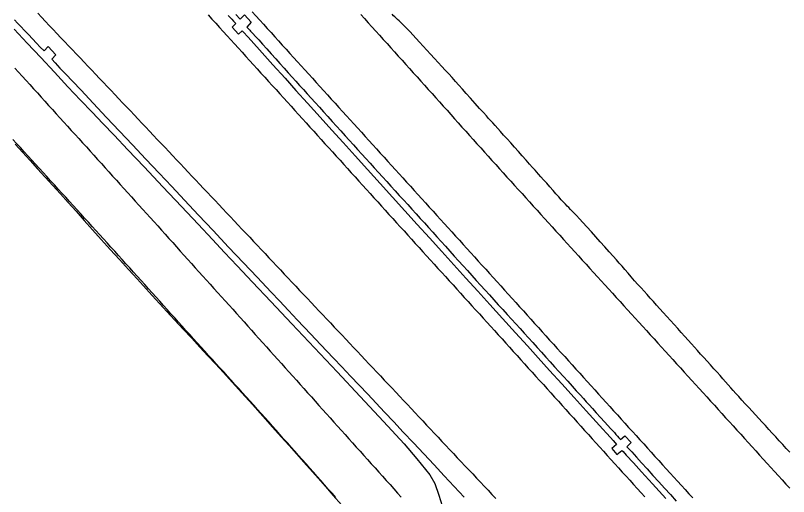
# Model space of a CAD drawing. Extents: x 1948091 to 1975253, y 787267 to 823306.
# Drawn here: x 1958219.6 to 1958564, y 811002.9 to 811217.4 of the extents above; entities that cross this region are included whole.
import ezdxf

# ---------------------------------------------------------------- set-up
doc = ezdxf.new("R2010")
doc.units = 0
doc.layers.add('RD_EX_Pavement_Markings', color=7, linetype='Continuous')
doc.layers.add('RD_EX_Road', color=7, linetype='Continuous')

msp = doc.modelspace()

# ---------------------------------------------------------------- linework, layer by layer
at = {"layer": 'RD_EX_Pavement_Markings'}
for points in [[(1958229.5, 811218.36), (1958231.21, 811216.54), (1958232.92, 811214.72), (1958234.64, 811212.9), (1958236.35, 811211.08), (1958238.06, 811209.26), (1958239.8, 811207.46), (1958241.53, 811205.66), (1958243.25, 811203.85), (1958244.97, 811202.03), (1958246.7, 811200.22), (1958248.42, 811198.41), (1958250.14, 811196.59), (1958251.86, 811194.78), (1958253.58, 811192.97), (1958255.3, 811191.16), (1958257.02, 811189.34), (1958258.74, 811187.53), (1958260.46, 811185.72), (1958262.19, 811183.91), (1958263.9, 811182.09), (1958265.62, 811180.27), (1958267.34, 811178.46), (1958269.05, 811176.64), (1958270.77, 811174.82), (1958272.49, 811173.01), (1958274.2, 811171.19), (1958275.92, 811169.37), (1958277.64, 811167.56), (1958279.35, 811165.74), (1958281.07, 811163.92), (1958282.78, 811162.11), (1958284.5, 811160.29), (1958286.22, 811158.47), (1958287.93, 811156.66), (1958289.65, 811154.84), (1958291.36, 811153.02), (1958293.08, 811151.2), (1958294.79, 811149.38), (1958296.51, 811147.57), (1958298.22, 811145.75), (1958299.94, 811143.93), (1958301.65, 811142.11), (1958303.37, 811140.29), (1958305.08, 811138.48), (1958306.8, 811136.66), (1958308.51, 811134.84), (1958310.23, 811133.02), (1958311.94, 811131.2), (1958313.66, 811129.39), (1958315.37, 811127.57), (1958317.08, 811125.75), (1958318.79, 811123.93), (1958320.51, 811122.11), (1958322.22, 811120.29), (1958323.93, 811118.46), (1958325.64, 811116.64), (1958327.35, 811114.82), (1958329.07, 811113), (1958330.78, 811111.18), (1958332.49, 811109.36), (1958334.2, 811107.54), (1958335.91, 811105.72), (1958337.63, 811103.9), (1958339.34, 811102.08), (1958341.05, 811100.26), (1958342.77, 811098.45), (1958344.48, 811096.63), (1958346.2, 811094.81), (1958347.91, 811092.99), (1958349.63, 811091.18), (1958351.34, 811089.36), (1958353.06, 811087.54), (1958354.77, 811085.72), (1958356.49, 811083.91), (1958358.2, 811082.09), (1958359.92, 811080.27), (1958361.63, 811078.46), (1958363.34, 811076.64), (1958365.06, 811074.82), (1958366.77, 811073), (1958368.49, 811071.19), (1958370.2, 811069.37), (1958371.92, 811067.55), (1958373.63, 811065.73), (1958375.34, 811063.91), (1958377.06, 811062.09), (1958378.77, 811060.27), (1958380.48, 811058.45), (1958382.2, 811056.64), (1958383.91, 811054.82), (1958385.63, 811053), (1958387.34, 811051.18), (1958389.05, 811049.36), (1958390.76, 811047.53), (1958392.47, 811045.71), (1958394.18, 811043.89), (1958395.89, 811042.07), (1958397.6, 811040.25), (1958399.31, 811038.43), (1958401.02, 811036.6), (1958402.73, 811034.78), (1958404.44, 811032.96), (1958406.15, 811031.14), (1958407.86, 811029.32), (1958409.57, 811027.5), (1958411.28, 811025.68), (1958412.99, 811023.85), (1958414.7, 811022.03), (1958416.41, 811020.21), (1958418.12, 811018.39), (1958419.83, 811016.57), (1958421.55, 811014.75), (1958423.27, 811012.94), (1958424.98, 811011.12), (1958426.7, 811009.3), (1958428.41, 811007.49), (1958430.13, 811005.67), (1958431.84, 811003.85), (1958433.56, 811002.04)], [(1958305.44, 811217.6), (1958307.12, 811215.75), (1958308.8, 811213.9), (1958310.48, 811212.05), (1958312.16, 811210.2), (1958313.84, 811208.35), (1958315.52, 811206.5), (1958317.2, 811204.65), (1958318.88, 811202.8), (1958320.56, 811200.95), (1958322.24, 811199.09), (1958323.92, 811197.24), (1958325.6, 811195.39), (1958327.27, 811193.54), (1958328.95, 811191.69), (1958330.63, 811189.84), (1958332.31, 811187.99), (1958333.99, 811186.14), (1958335.67, 811184.29), (1958337.35, 811182.44), (1958339.03, 811180.59), (1958340.71, 811178.74), (1958342.39, 811176.88), (1958344.06, 811175.03), (1958345.74, 811173.18), (1958347.42, 811171.32), (1958349.09, 811169.47), (1958350.77, 811167.62), (1958352.45, 811165.76), (1958354.12, 811163.91), (1958355.8, 811162.06), (1958357.48, 811160.2), (1958359.15, 811158.35), (1958360.83, 811156.5), (1958362.51, 811154.64), (1958364.18, 811152.79), (1958365.86, 811150.94), (1958367.54, 811149.09), (1958369.21, 811147.23), (1958370.89, 811145.38), (1958372.56, 811143.53), (1958374.24, 811141.67), (1958375.92, 811139.82), (1958377.59, 811137.97), (1958379.27, 811136.11), (1958380.95, 811134.26), (1958382.62, 811132.41), (1958384.3, 811130.55), (1958385.97, 811128.7), (1958387.65, 811126.85), (1958389.33, 811124.99), (1958391, 811123.14), (1958392.68, 811121.29), (1958394.36, 811119.44), (1958396.03, 811117.58), (1958397.71, 811115.73), (1958399.39, 811113.88), (1958401.07, 811112.03), (1958402.75, 811110.18), (1958404.43, 811108.33), (1958406.11, 811106.48), (1958407.79, 811104.63), (1958409.47, 811102.78), (1958411.15, 811100.93), (1958412.83, 811099.08), (1958414.51, 811097.23), (1958416.19, 811095.38), (1958417.87, 811093.53), (1958419.55, 811091.68), (1958421.23, 811089.83), (1958422.91, 811087.98), (1958424.59, 811086.13), (1958426.27, 811084.28), (1958427.95, 811082.43), (1958429.63, 811080.58), (1958431.31, 811078.73), (1958432.99, 811076.88), (1958434.66, 811075.03), (1958436.34, 811073.18), (1958438.01, 811071.32), (1958439.69, 811069.47), (1958441.36, 811067.61), (1958443.03, 811065.76), (1958444.71, 811063.9), (1958446.38, 811062.05), (1958448.06, 811060.19), (1958449.73, 811058.34), (1958451.4, 811056.48), (1958453.08, 811054.63), (1958454.75, 811052.77), (1958456.42, 811050.92), (1958458.1, 811049.06), (1958459.77, 811047.21), (1958461.45, 811045.35), (1958463.12, 811043.5), (1958464.79, 811041.64), (1958466.47, 811039.79), (1958468.14, 811037.93), (1958469.82, 811036.08), (1958471.49, 811034.22), (1958473.16, 811032.37), (1958474.84, 811030.51), (1958476.51, 811028.66), (1958478.19, 811026.81), (1958479.86, 811024.95), (1958481.53, 811023.1), (1958483.21, 811021.24), (1958484.88, 811019.39), (1958486.56, 811017.54), (1958488.23, 811015.68), (1958489.91, 811013.83), (1958491.58, 811011.97), (1958493.26, 811010.12), (1958494.93, 811008.27), (1958496.61, 811006.41), (1958498.28, 811004.56), (1958499.96, 811002.7)], [(1958325.06, 811219), (1958326.74, 811217.15), (1958328.41, 811215.29), (1958330.09, 811213.44), (1958331.76, 811211.58), (1958333.44, 811209.73), (1958335.12, 811207.87), (1958336.79, 811206.02), (1958338.47, 811204.17), (1958340.15, 811202.32), (1958341.83, 811200.47), (1958343.51, 811198.61), (1958345.18, 811196.76), (1958346.86, 811194.91), (1958348.54, 811193.06), (1958350.22, 811191.21), (1958351.9, 811189.36), (1958353.58, 811187.5), (1958355.25, 811185.65), (1958356.93, 811183.8), (1958358.61, 811181.95), (1958360.29, 811180.1), (1958361.97, 811178.25), (1958363.64, 811176.39), (1958365.32, 811174.54), (1958367, 811172.69), (1958368.68, 811170.84), (1958370.36, 811168.99), (1958372.04, 811167.14), (1958373.71, 811165.28), (1958375.39, 811163.43), (1958377.07, 811161.58), (1958378.75, 811159.73), (1958380.43, 811157.88), (1958382.1, 811156.03), (1958383.78, 811154.17), (1958385.46, 811152.32), (1958387.14, 811150.47), (1958388.82, 811148.62), (1958390.5, 811146.77), (1958392.17, 811144.92), (1958393.85, 811143.07), (1958395.53, 811141.21), (1958397.21, 811139.36), (1958398.89, 811137.51), (1958400.57, 811135.66), (1958402.24, 811133.81), (1958403.92, 811131.96), (1958405.6, 811130.11), (1958407.28, 811128.26), (1958408.96, 811126.4), (1958410.63, 811124.55), (1958412.31, 811122.7), (1958413.99, 811120.85), (1958415.67, 811119), (1958417.35, 811117.15), (1958419.03, 811115.3), (1958420.7, 811113.45), (1958422.38, 811111.59), (1958424.06, 811109.74), (1958425.74, 811107.89), (1958427.42, 811106.04), (1958429.09, 811104.19), (1958430.77, 811102.33), (1958432.44, 811100.48), (1958434.12, 811098.63), (1958435.79, 811096.77), (1958437.47, 811094.92), (1958439.14, 811093.06), (1958440.82, 811091.21), (1958442.49, 811089.36), (1958444.17, 811087.5), (1958445.84, 811085.65), (1958447.52, 811083.79), (1958449.19, 811081.94), (1958450.87, 811080.09), (1958452.54, 811078.23), (1958454.22, 811076.38), (1958455.9, 811074.52), (1958457.57, 811072.67), (1958459.25, 811070.82), (1958460.92, 811068.96), (1958462.6, 811067.11), (1958464.27, 811065.26), (1958465.95, 811063.4), (1958467.62, 811061.55), (1958469.3, 811059.69), (1958470.97, 811057.84), (1958472.65, 811055.99), (1958474.32, 811054.13), (1958476, 811052.28), (1958477.67, 811050.42), (1958479.35, 811048.57), (1958481.02, 811046.72), (1958482.7, 811044.86), (1958484.37, 811043.01), (1958486.05, 811041.16), (1958487.72, 811039.3), (1958489.4, 811037.45), (1958491.07, 811035.59), (1958492.75, 811033.74), (1958494.42, 811031.89), (1958496.1, 811030.03), (1958497.78, 811028.18), (1958499.46, 811026.33), (1958501.14, 811024.48), (1958502.82, 811022.63), (1958504.49, 811020.78), (1958506.17, 811018.93), (1958507.85, 811017.08), (1958509.53, 811015.23), (1958511.21, 811013.38), (1958512.89, 811011.53), (1958514.57, 811009.69), (1958516.25, 811007.84), (1958517.93, 811005.99), (1958519.61, 811004.14), (1958521.29, 811002.29)], [(1958373.39, 811217.8), (1958375.07, 811215.95), (1958376.74, 811214.1), (1958378.42, 811212.24), (1958380.09, 811210.39), (1958381.76, 811208.53), (1958383.44, 811206.67), (1958385.11, 811204.82), (1958386.78, 811202.96), (1958388.45, 811201.1), (1958390.13, 811199.24), (1958391.8, 811197.39), (1958393.47, 811195.53), (1958395.14, 811193.67), (1958396.82, 811191.82), (1958398.49, 811189.96), (1958400.16, 811188.1), (1958401.83, 811186.24), (1958403.49, 811184.38), (1958405.16, 811182.52), (1958406.83, 811180.66), (1958408.5, 811178.8), (1958410.17, 811176.94), (1958411.84, 811175.08), (1958413.51, 811173.22), (1958415.18, 811171.36), (1958416.84, 811169.5), (1958418.51, 811167.64), (1958420.18, 811165.78), (1958421.85, 811163.92), (1958423.52, 811162.06), (1958425.19, 811160.2), (1958426.86, 811158.34), (1958428.52, 811156.48), (1958430.19, 811154.62), (1958431.86, 811152.76), (1958433.54, 811150.91), (1958435.21, 811149.05), (1958436.89, 811147.2), (1958438.56, 811145.34), (1958440.24, 811143.49), (1958441.91, 811141.63), (1958443.59, 811139.78), (1958445.26, 811137.93), (1958446.94, 811136.07), (1958448.61, 811134.22), (1958450.29, 811132.37), (1958451.97, 811130.51), (1958453.64, 811128.66), (1958455.32, 811126.81), (1958457, 811124.96), (1958458.68, 811123.11), (1958460.35, 811121.25), (1958462.03, 811119.4), (1958463.71, 811117.55), (1958465.39, 811115.7), (1958467.06, 811113.85), (1958468.74, 811112), (1958470.42, 811110.15), (1958472.11, 811108.3), (1958473.79, 811106.45), (1958475.47, 811104.6), (1958477.15, 811102.76), (1958478.83, 811100.91), (1958480.51, 811099.06), (1958482.2, 811097.21), (1958483.88, 811095.36), (1958485.56, 811093.51), (1958487.24, 811091.67), (1958488.92, 811089.82), (1958490.6, 811087.97), (1958492.28, 811086.12), (1958493.97, 811084.27), (1958495.65, 811082.43), (1958497.33, 811080.58), (1958499.01, 811078.73), (1958500.69, 811076.88), (1958502.37, 811075.03), (1958504.05, 811073.19), (1958505.73, 811071.34), (1958507.41, 811069.49), (1958509.09, 811067.64), (1958510.77, 811065.79), (1958512.45, 811063.94), (1958514.13, 811062.09), (1958515.81, 811060.24), (1958517.49, 811058.39), (1958519.17, 811056.54), (1958520.85, 811054.69), (1958522.53, 811052.84), (1958524.21, 811050.99), (1958525.89, 811049.14), (1958527.57, 811047.29), (1958529.25, 811045.44), (1958530.93, 811043.59), (1958532.6, 811041.74), (1958534.28, 811039.89), (1958535.96, 811038.04), (1958537.64, 811036.19), (1958539.32, 811034.34), (1958541, 811032.49), (1958542.68, 811030.64), (1958544.36, 811028.78), (1958546.03, 811026.93), (1958547.71, 811025.08), (1958549.39, 811023.23), (1958551.07, 811021.38), (1958552.75, 811019.53), (1958554.43, 811017.68), (1958556.1, 811015.83), (1958557.78, 811013.98), (1958559.46, 811012.13), (1958561.14, 811010.28), (1958562.82, 811008.43), (1958564.5, 811006.57)], [(1958219.29, 811193.94), (1958220.97, 811192.09), (1958222.65, 811190.24), (1958224.33, 811188.39), (1958226.01, 811186.54), (1958227.68, 811184.68), (1958229.35, 811182.83), (1958231.03, 811180.97), (1958232.7, 811179.12), (1958234.38, 811177.26), (1958236.05, 811175.41), (1958237.73, 811173.55), (1958239.41, 811171.7), (1958241.09, 811169.85), (1958242.77, 811168), (1958244.45, 811166.15), (1958246.13, 811164.3), (1958247.81, 811162.45), (1958249.49, 811160.6), (1958251.17, 811158.75), (1958252.85, 811156.9), (1958254.53, 811155.06), (1958256.21, 811153.21), (1958257.88, 811151.35), (1958259.55, 811149.49), (1958261.22, 811147.63), (1958262.89, 811145.78), (1958264.57, 811143.92), (1958266.24, 811142.06), (1958267.91, 811140.2), (1958269.58, 811138.35), (1958271.26, 811136.49), (1958272.93, 811134.64), (1958274.61, 811132.79), (1958276.28, 811130.93), (1958277.96, 811129.08), (1958279.63, 811127.23), (1958281.31, 811125.37), (1958282.98, 811123.52), (1958284.66, 811121.67), (1958286.33, 811119.8), (1958287.99, 811117.94), (1958289.66, 811116.08), (1958291.32, 811114.21), (1958292.98, 811112.35), (1958294.65, 811110.49), (1958296.32, 811108.63), (1958297.99, 811106.77), (1958299.67, 811104.92), (1958301.34, 811103.06), (1958303.01, 811101.21), (1958304.69, 811099.35), (1958306.36, 811097.5), (1958308.03, 811095.64), (1958309.71, 811093.78), (1958311.38, 811091.93), (1958313.05, 811090.07), (1958314.73, 811088.21), (1958316.4, 811086.36), (1958318.07, 811084.5), (1958319.74, 811082.64), (1958321.41, 811080.78), (1958323.08, 811078.92), (1958324.74, 811077.06), (1958326.41, 811075.2), (1958328.08, 811073.34), (1958329.75, 811071.48), (1958331.42, 811069.62), (1958333.09, 811067.76), (1958334.75, 811065.89), (1958336.42, 811064.03), (1958338.09, 811062.17), (1958339.75, 811060.3), (1958341.42, 811058.44), (1958343.09, 811056.58), (1958344.75, 811054.71), (1958346.42, 811052.85), (1958348.09, 811050.99), (1958349.76, 811049.13), (1958351.43, 811047.27), (1958353.1, 811045.41), (1958354.77, 811043.55), (1958356.44, 811041.69), (1958358.1, 811039.83), (1958359.77, 811037.97), (1958361.44, 811036.11), (1958363.1, 811034.24), (1958364.77, 811032.38), (1958366.44, 811030.52), (1958368.1, 811028.66), (1958369.77, 811026.79), (1958371.44, 811024.93), (1958373.11, 811023.08), (1958374.78, 811021.22), (1958376.45, 811019.36), (1958378.12, 811017.5), (1958379.79, 811015.64), (1958381.46, 811013.78), (1958383.13, 811011.92), (1958384.8, 811010.06), (1958386.47, 811008.19), (1958388.13, 811006.33), (1958389.79, 811004.46), (1958391.45, 811002.6)], [(1958362.28, 811002.5), (1958360.62, 811004.37), (1958358.97, 811006.25), (1958357.32, 811008.12), (1958355.66, 811009.99), (1958354.01, 811011.86), (1958352.35, 811013.74), (1958350.7, 811015.61), (1958349.04, 811017.48), (1958347.38, 811019.35), (1958345.72, 811021.22), (1958344.06, 811023.09), (1958342.4, 811024.95), (1958340.74, 811026.82), (1958339.07, 811028.69), (1958337.41, 811030.55), (1958335.75, 811032.42), (1958334.08, 811034.28), (1958332.42, 811036.15), (1958330.76, 811038.02), (1958329.09, 811039.88), (1958327.43, 811041.75), (1958325.77, 811043.61), (1958324.1, 811045.48), (1958322.44, 811047.34), (1958320.76, 811049.19), (1958319.08, 811051.04), (1958317.39, 811052.89), (1958315.71, 811054.74), (1958314.03, 811056.59), (1958312.35, 811058.43), (1958310.66, 811060.28), (1958308.98, 811062.13), (1958307.3, 811063.98), (1958305.62, 811065.82), (1958303.93, 811067.67), (1958302.25, 811069.52), (1958300.57, 811071.37), (1958298.89, 811073.22), (1958297.2, 811075.06), (1958295.54, 811076.93), (1958293.87, 811078.79), (1958292.21, 811080.65), (1958290.54, 811082.51), (1958288.88, 811084.38), (1958287.21, 811086.24), (1958285.54, 811088.1), (1958283.88, 811089.97), (1958282.21, 811091.83), (1958280.55, 811093.69), (1958278.87, 811095.55), (1958277.2, 811097.4), (1958275.53, 811099.26), (1958273.85, 811101.11), (1958272.18, 811102.97), (1958270.51, 811104.82), (1958268.83, 811106.68), (1958267.16, 811108.54), (1958265.48, 811110.39), (1958263.81, 811112.25), (1958262.13, 811114.1), (1958260.46, 811115.95), (1958258.78, 811117.8), (1958257.1, 811119.65), (1958255.42, 811121.5), (1958253.74, 811123.35), (1958252.06, 811125.2), (1958250.38, 811127.05), (1958248.7, 811128.9), (1958247.02, 811130.75), (1958245.35, 811132.6), (1958243.67, 811134.45), (1958241.99, 811136.3), (1958240.31, 811138.15), (1958238.62, 811140), (1958236.94, 811141.84), (1958235.25, 811143.69), (1958233.57, 811145.53), (1958231.88, 811147.38), (1958230.2, 811149.22), (1958228.51, 811151.07), (1958226.83, 811152.91), (1958225.14, 811154.76), (1958223.46, 811156.6), (1958221.77, 811158.45), (1958220.09, 811160.3), (1958218.4, 811162.14)]]:
    msp.add_lwpolyline(points, dxfattribs=at)
at = {"layer": 'RD_EX_Road'}
for points in [[(1958314.33, 811217.43), (1958315.94, 811215.67), (1958316.73, 811214.82), (1958317.71, 811213.73), (1958316.07, 811212.2), (1958318.9, 811209), (1958320.55, 811210.55), (1958321.01, 811210.03), (1958323.19, 811207.65), (1958328.31, 811202.01), (1958334.24, 811195.43), (1958339.68, 811189.39), (1958344.56, 811183.99), (1958349.76, 811178.24), (1958355.32, 811172.08), (1958360.6, 811166.22), (1958365.6, 811160.67), (1958370.88, 811154.82), (1958376.49, 811148.63), (1958382.08, 811142.47), (1958387.59, 811136.39), (1958393.09, 811130.32), (1958398.6, 811124.25), (1958404.1, 811118.19), (1958409.57, 811112.14), (1958414.95, 811106.17), (1958420.23, 811100.3), (1958425.53, 811094.43), (1958430.88, 811088.52), (1958436.52, 811082.32), (1958442.37, 811075.91), (1958447.69, 811070.06), (1958452.5, 811064.75), (1958457.55, 811059.15), (1958462.94, 811053.15), (1958468.42, 811047.07), (1958473.8, 811041.12), (1958478.22, 811036.25), (1958481.3, 811032.86), (1958482.82, 811031.19), (1958484.64, 811029.16), (1958485.82, 811027.83), (1958486.74, 811026.81), (1958487.36, 811026.14), (1958485.23, 811024.29), (1958487.53, 811021.68), (1958489.79, 811023.48), (1958490.29, 811022.93), (1958491.72, 811021.36), (1958494.87, 811017.88), (1958498.52, 811013.85), (1958503.35, 811008.51), (1958509.27, 811001.96)], [(1958317.71, 811217.8), (1958319.63, 811215.73), (1958321.56, 811217.65), (1958324.54, 811214.35), (1958322.68, 811212.22), (1958323.01, 811211.86), (1958323.56, 811211.27), (1958323.95, 811210.84), (1958324.32, 811210.44), (1958325.3, 811209.37), (1958326.51, 811208.04), (1958327.95, 811206.45), (1958329.63, 811204.58), (1958331.55, 811202.45), (1958333.56, 811200.21), (1958335.52, 811198.04), (1958337.43, 811195.92), (1958339.29, 811193.86), (1958341.1, 811191.86), (1958342.85, 811189.92), (1958344.55, 811188.03), (1958346.2, 811186.21), (1958347.85, 811184.38), (1958349.56, 811182.5), (1958351.32, 811180.55), (1958353.14, 811178.54), (1958355, 811176.48), (1958356.88, 811174.4), (1958358.79, 811172.28), (1958360.73, 811170.13), (1958362.66, 811167.98), (1958364.57, 811165.87), (1958366.45, 811163.78), (1958368.31, 811161.72), (1958370.15, 811159.68), (1958372, 811157.64), (1958373.86, 811155.59), (1958375.72, 811153.55), (1958377.58, 811151.5), (1958379.43, 811149.45), (1958381.29, 811147.41), (1958383.14, 811145.36), (1958384.99, 811143.32), (1958386.85, 811141.27), (1958388.71, 811139.22), (1958390.59, 811137.17), (1958392.46, 811135.12), (1958394.33, 811133.07), (1958396.19, 811131.01), (1958398.05, 811128.96), (1958399.91, 811126.91), (1958401.77, 811124.86), (1958403.63, 811122.81), (1958405.48, 811120.76), (1958407.35, 811118.69), (1958409.25, 811116.59), (1958411.17, 811114.46), (1958413.12, 811112.3), (1958415.07, 811110.13), (1958417.03, 811107.96), (1958418.99, 811105.79), (1958420.94, 811103.62), (1958422.9, 811101.45), (1958424.85, 811099.28), (1958426.81, 811097.11), (1958428.78, 811094.94), (1958430.74, 811092.77), (1958432.71, 811090.6), (1958434.69, 811088.43), (1958436.67, 811086.25), (1958438.64, 811084.1), (1958440.58, 811081.97), (1958442.48, 811079.88), (1958444.36, 811077.82), (1958446.23, 811075.76), (1958448.13, 811073.67), (1958450.05, 811071.55), (1958452, 811069.4), (1958453.96, 811067.23), (1958455.91, 811065.07), (1958457.85, 811062.9), (1958459.79, 811060.74), (1958461.72, 811058.58), (1958463.66, 811056.42), (1958465.61, 811054.26), (1958467.56, 811052.1), (1958469.42, 811050.04), (1958471.1, 811048.2), (1958472.59, 811046.56), (1958473.89, 811045.14), (1958475.19, 811043.71), (1958476.68, 811042.08), (1958478.35, 811040.24), (1958480.22, 811038.19), (1958482.02, 811036.2), (1958483.53, 811034.54), (1958484.74, 811033.21), (1958485.64, 811032.21), (1958486.38, 811031.39), (1958487.1, 811030.59), (1958487.78, 811029.83), (1958488.44, 811029.09), (1958489.09, 811028.36), (1958491.07, 811029.96), (1958493.92, 811026.91), (1958492, 811025.12), (1958492.3, 811024.78), (1958493.29, 811023.69), (1958494.15, 811022.75), (1958496.21, 811020.48), (1958498.49, 811017.96), (1958500.97, 811015.21), (1958503.56, 811012.34), (1958506.15, 811009.47), (1958508.74, 811006.6), (1958511.34, 811003.73), (1958513.93, 811000.86)], [(1958564.5, 811022.61), (1958562.93, 811024.35), (1958561.38, 811026.05), (1958559.83, 811027.75), (1958558.28, 811029.45), (1958556.73, 811031.15), (1958555.19, 811032.84), (1958553.68, 811034.49), (1958552.19, 811036.12), (1958550.74, 811037.71), (1958549.28, 811039.31), (1958547.8, 811040.93), (1958546.28, 811042.59), (1958544.73, 811044.27), (1958543.22, 811045.92), (1958541.83, 811047.45), (1958540.54, 811048.86), (1958539.37, 811050.16), (1958538.24, 811051.42), (1958537.1, 811052.71), (1958535.93, 811054.03), (1958534.74, 811055.38), (1958533.49, 811056.8), (1958532.16, 811058.3), (1958530.73, 811059.88), (1958529.22, 811061.55), (1958527.69, 811063.23), (1958526.22, 811064.86), (1958524.81, 811066.43), (1958523.45, 811067.94), (1958522.11, 811069.45), (1958520.71, 811071.01), (1958519.26, 811072.63), (1958517.76, 811074.31), (1958516.21, 811076.04), (1958514.63, 811077.79), (1958513.01, 811079.57), (1958511.35, 811081.38), (1958509.71, 811083.17), (1958508.13, 811084.91), (1958506.62, 811086.6), (1958505.17, 811088.23), (1958503.77, 811089.81), (1958502.38, 811091.37), (1958501, 811092.9), (1958499.64, 811094.41), (1958498.27, 811095.92), (1958496.87, 811097.49), (1958495.42, 811099.12), (1958493.94, 811100.8), (1958492.48, 811102.46), (1958491.1, 811104.04), (1958489.8, 811105.53), (1958488.58, 811106.94), (1958487.29, 811108.42), (1958485.79, 811110.13), (1958484.08, 811112.06), (1958482.15, 811114.22), (1958480.13, 811116.48), (1958478.13, 811118.71), (1958476.15, 811120.91), (1958474.19, 811123.08), (1958472.37, 811125.08), (1958470.81, 811126.77), (1958469.52, 811128.15), (1958468.49, 811129.22), (1958467.62, 811130.1), (1958466.8, 811130.92), (1958466.04, 811131.69), (1958465.32, 811132.4), (1958464.58, 811133.17), (1958463.7, 811134.1), (1958462.71, 811135.2), (1958461.59, 811136.47), (1958460.37, 811137.86), (1958459.07, 811139.34), (1958457.69, 811140.9), (1958456.24, 811142.55), (1958454.84, 811144.13), (1958453.65, 811145.47), (1958452.66, 811146.6), (1958451.87, 811147.49), (1958451.06, 811148.42), (1958449.98, 811149.63), (1958448.65, 811151.12), (1958447.06, 811152.89), (1958445.34, 811154.8), (1958443.63, 811156.71), (1958441.92, 811158.62), (1958440.22, 811160.52), (1958438.58, 811162.36), (1958437.07, 811164.05), (1958435.68, 811165.61), (1958434.41, 811167.02), (1958433.26, 811168.31), (1958432.19, 811169.48), (1958431.23, 811170.54), (1958430.35, 811171.49), (1958429.36, 811172.58), (1958428.03, 811174.05), (1958426.37, 811175.91), (1958424.37, 811178.15), (1958422.3, 811180.49), (1958420.4, 811182.63), (1958418.67, 811184.58), (1958417.12, 811186.32), (1958415.65, 811187.98), (1958414.15, 811189.64), (1958412.63, 811191.3), (1958411.09, 811192.98), (1958409.51, 811194.68), (1958407.89, 811196.43), (1958406.24, 811198.23), (1958404.55, 811200.09), (1958402.86, 811201.94), (1958401.21, 811203.74), (1958399.62, 811205.48), (1958398.07, 811207.17), (1958396.64, 811208.72), (1958395.4, 811210.05), (1958394.36, 811211.16), (1958393.51, 811212.04), (1958392.76, 811212.81), (1958392.01, 811213.55), (1958391.26, 811214.27), (1958390.51, 811214.96), (1958389.79, 811215.6), (1958389.14, 811216.2), (1958388.56, 811216.73), (1958388.04, 811217.21), (1958387.36, 811217.89)], [(1958219.22, 811215.41), (1958220.53, 811214), (1958222, 811212.43), (1958223.62, 811210.71), (1958225.4, 811208.84), (1958227.22, 811206.92), (1958228.98, 811205.07), (1958230.67, 811203.3), (1958232.31, 811201.59), (1958234.22, 811203.52), (1958237.58, 811199.76), (1958235.8, 811197.83), (1958237.29, 811196.23), (1958239.42, 811193.93), (1958242.04, 811191.15), (1958244.98, 811188.06), (1958248.83, 811184.01), (1958254.18, 811178.31), (1958260.17, 811171.91), (1958265.97, 811165.75), (1958271.75, 811159.62), (1958277.72, 811153.3), (1958283.63, 811147.03), (1958289.24, 811141.05), (1958294.94, 811134.97), (1958301.1, 811128.4), (1958307.65, 811121.43), (1958311.05, 811117.83), (1958314.53, 811114.14), (1958321.22, 811107.06), (1958327.22, 811100.71), (1958333.54, 811094), (1958337.21, 811090.11), (1958341.22, 811085.86), (1958345.1, 811081.74), (1958351.15, 811075.31), (1958355.46, 811070.73), (1958361.29, 811064.58), (1958364.99, 811060.7), (1958368.91, 811056.59), (1958372.76, 811052.52), (1958376.54, 811048.51), (1958380.25, 811044.55), (1958384.05, 811040.49), (1958388.09, 811036.18), (1958392.37, 811031.61), (1958396.89, 811026.79), (1958401.51, 811021.87), (1958406.08, 811017), (1958410.59, 811012.18), (1958415.06, 811007.4), (1958419.52, 811002.64)], [(1958219, 811211.29), (1958224.86, 811205.04), (1958230.85, 811198.62), (1958236.99, 811192.03), (1958242.98, 811185.6), (1958248.56, 811179.66), (1958253.71, 811174.22), (1958258.46, 811169.26), (1958263.53, 811163.96), (1958269.68, 811157.49), (1958276.9, 811149.85), (1958285.2, 811141.03), (1958293.56, 811132.14), (1958300.94, 811124.28), (1958307.34, 811117.47), (1958312.78, 811111.69), (1958318.36, 811105.76), (1958325.2, 811098.49), (1958333.31, 811089.88), (1958342.68, 811079.93), (1958352.74, 811069.24), (1958362.89, 811058.42), (1958373.14, 811047.48), (1958383.48, 811036.41), (1958392.71, 811026.32), (1958398.45, 811019.69), (1958404.16, 811012.5), (1958406.38, 811008.76), (1958408.27, 811003.57), (1958409.74, 810998.73)], [(1958219.43, 811160.03), (1958226.09, 811152.68), (1958229.47, 811148.97), (1958236.21, 811141.58), (1958239.6, 811137.85), (1958243.08, 811134.01), (1958246.63, 811130.05), (1958250.25, 811125.99), (1958253.98, 811121.82), (1958257.84, 811117.52), (1958261.84, 811113.09), (1958265.96, 811108.54), (1958270.01, 811104.08), (1958273.77, 811099.93), (1958280.46, 811092.55), (1958286.98, 811085.42), (1958290.54, 811081.57), (1958294.29, 811077.53), (1958298.09, 811073.46), (1958301.75, 811069.51), (1958305.29, 811065.69), (1958308.71, 811061.99), (1958312.25, 811058.13), (1958316.17, 811053.83), (1958320.47, 811049.07), (1958325.15, 811043.87), (1958329.83, 811038.66), (1958334.12, 811033.87), (1958338.02, 811029.52), (1958341.54, 811025.59), (1958348.09, 811018.25), (1958354.45, 811011.06), (1958357.69, 811007.37), (1958361.17, 811003.42), (1958364.87, 810999.19)]]:
    msp.add_lwpolyline(points, dxfattribs=at)

doc.saveas('drawing.dxf')
